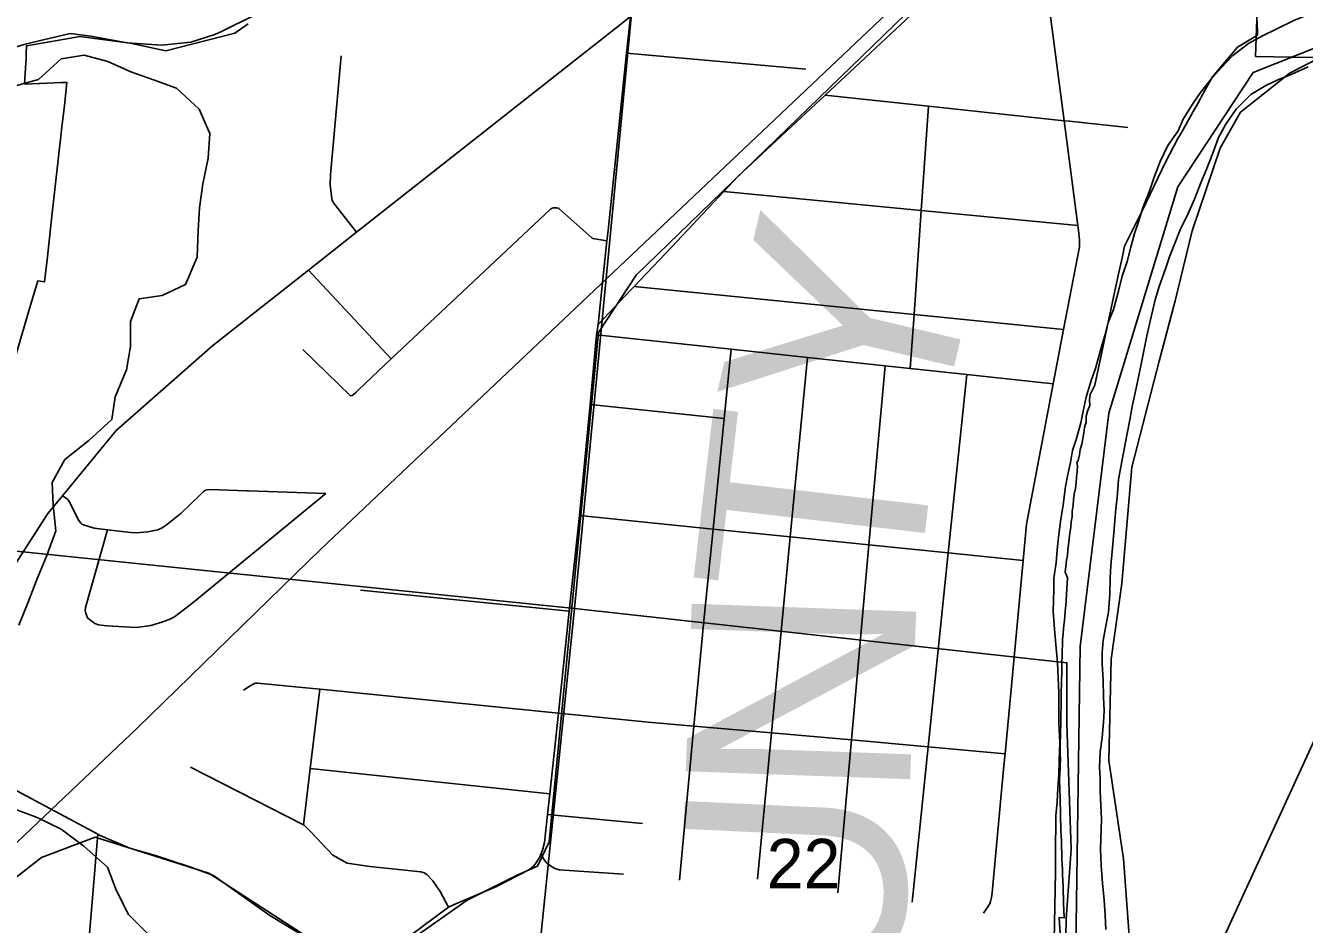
# Model space of a CAD drawing. Extents: x 44.2 to 78.2, y 4.5 to 26.5.
# Drawn here: x 47.993 to 49.072, y 20.551 to 21.309 of the extents above; entities that cross this region are included whole.
import ezdxf

# ---------------------------------------------------------------- set-up
doc = ezdxf.new("R2010")
doc.units = 0
for name, color, linetype in [('GM_X_City_Street', 7, 'Continuous'), ('GM_X_Corporation', 7, 'Continuous'), ('GM_X_County_Text', 7, 'Continuous'), ('GM_X_Interstate_Route', 7, 'Continuous'), ('GM_X_Major_River', 7, 'Continuous'), ('GM_X_Minor_River', 7, 'Continuous'), ('GM_X_Rail_Line', 7, 'Continuous'), ('GM_X_Section', 7, 'Continuous'), ('GM_X_Section_Text', 7, 'Continuous'), ('GM_X_US_Route', 7, 'Continuous'), ('SH_Cut_Line', 7, 'Continuous'), ('SH_Data', 7, 'Continuous')]:
    doc.layers.add(name, color=color, linetype=linetype)

msp = doc.modelspace()

# ---------------------------------------------------------------- linework, layer by layer
at = {"layer": 'GM_X_City_Street'}
for p, q in [((48.5003, 21.286), (48.6514, 21.2725)), ((48.232, 21.1027), (48.3019, 21.0279)), ((48.2272, 21.0359), (48.2676, 20.9967)), ((48.4695, 20.9895), (48.5827, 20.9777)), ((48.1815, 20.9166), (48.2466, 20.9143)), ((48.2759, 20.8328), (48.452, 20.8151)), ((48.2335, 20.6824), (48.4356, 20.6609)), ((48.4337, 20.6435), (48.5138, 20.6358))]:
    msp.add_line(p, q, dxfattribs=at)
for points in [[(48.8015, 20.5603), (48.8066, 20.5682), (48.8074, 20.5701), (48.8081, 20.5734), (48.8087, 20.5773), (48.8184, 20.6817), (48.8196, 20.6948), (48.8348, 20.8579), (48.8376, 20.8885), (48.8602, 21.0069), (48.869, 21.0527), (48.8823, 21.1226), (48.8825, 21.1283), (48.8815, 21.1363), (48.8809, 21.1405), (48.8694, 21.2289), (48.8579, 21.3167), (48.8512, 21.3682), (48.8671, 21.3884)], [(48.4764, 21.057), (48.504, 21.0861), (48.5068, 21.0891), (48.5384, 21.1226), (48.5825, 21.1693), (48.5942, 21.1817), (48.6677, 21.2504), (48.7484, 21.3259), (48.7672, 21.3435), (48.7944, 21.3689), (48.7963, 21.3701), (48.7981, 21.3707), (48.8, 21.3712), (48.8023, 21.3715), (48.805, 21.3715), (48.808, 21.3714), (48.8512, 21.3682)], [(47.9605, 21.2838), (47.9941, 21.2937), (48.0311, 21.3024), (48.0485, 21.3001), (48.0791, 21.2945), (48.1082, 21.2927), (48.1329, 21.2952), (48.1529, 21.3017), (48.1587, 21.3041), (48.1858, 21.3176)], [(48.3063, 20.5326), (48.3502, 20.5652), (48.3543, 20.5673), (48.3907, 20.5828), (48.4185, 20.5972), (48.4219, 20.6), (48.4233, 20.6016), (48.427, 20.6072), (48.4283, 20.6107), (48.4294, 20.6134), (48.4312, 20.62), (48.4337, 20.6435), (48.4356, 20.6609), (48.4428, 20.7291), (48.452, 20.8151), (48.4605, 20.8959), (48.4695, 20.9895), (48.4751, 21.0482), (48.4764, 21.057), (48.4838, 21.1276), (48.4847, 21.1362), (48.5003, 21.286), (48.5035, 21.3168)], [(48.2726, 21.1348), (48.2539, 21.1584), (48.2519, 21.1617), (48.2513, 21.1652), (48.2504, 21.1748), (48.2507, 21.1831), (48.2597, 21.2836)], [(48.6677, 21.2504), (48.7551, 21.2411), (48.8694, 21.2289), (48.874, 21.2284), (48.9231, 21.2232)], [(48.7396, 21.0198), (48.7428, 21.0654), (48.7489, 21.1532), (48.7551, 21.2411)], [(48.5825, 21.1693), (48.7489, 21.1532), (48.8809, 21.1405)], [(48.2676, 20.9967), (48.2688, 20.997), (48.2697, 20.9975), (48.272, 20.9995), (48.274, 21.0016), (48.3019, 21.0279), (48.4361, 21.1542), (48.4371, 21.1548), (48.4384, 21.1553), (48.4402, 21.1555), (48.4416, 21.1553), (48.4425, 21.1551), (48.4433, 21.1548), (48.471, 21.13), (48.4719, 21.1296), (48.4838, 21.1276)], [(48.5068, 21.0891), (48.7428, 21.0654), (48.869, 21.0527)], [(48.4751, 21.0482), (48.5886, 21.0361), (48.6528, 21.0291), (48.7184, 21.0221), (48.7396, 21.0198), (48.7872, 21.0147), (48.8602, 21.0069)], [(48.5449, 20.588), (48.5572, 20.7181), (48.5659, 20.8101), (48.5734, 20.8844), (48.5827, 20.9777), (48.5886, 21.0361)], [(48.6109, 20.5889), (48.6226, 20.7124), (48.6384, 20.8778), (48.6528, 21.0291)], [(48.6784, 20.5773), (48.69, 20.7065), (48.7048, 20.8711), (48.7184, 21.0221)], [(48.7411, 20.5695), (48.7547, 20.7007), (48.7716, 20.8643), (48.7872, 21.0147)], [(48.0245, 20.9123), (48.0276, 20.9105), (48.0291, 20.9092), (48.0305, 20.9074), (48.0378, 20.8925), (48.04, 20.8894), (48.0409, 20.8886), (48.0422, 20.8878), (48.0513, 20.885), (48.0626, 20.8837), (48.0823, 20.8814), (48.0868, 20.8812), (48.0964, 20.8819), (48.105, 20.8838), (48.1085, 20.8854), (48.1119, 20.8875), (48.1246, 20.8979), (48.1409, 20.9135), (48.1435, 20.9161), (48.1452, 20.9171), (48.1466, 20.9175), (48.149, 20.9178), (48.1796, 20.9167), (48.1815, 20.9166)], [(48.0626, 20.8837), (48.0438, 20.8183), (48.0436, 20.8156), (48.0441, 20.8133), (48.0457, 20.8095), (48.0472, 20.808), (48.0519, 20.8047), (48.0548, 20.8036), (48.062, 20.8027), (48.087, 20.8014), (48.0991, 20.8031), (48.1083, 20.8059), (48.1146, 20.8081), (48.119, 20.8103), (48.1348, 20.8225), (48.2466, 20.9143)], [(48.4605, 20.8959), (48.5734, 20.8844), (48.6384, 20.8778), (48.7048, 20.8711), (48.7716, 20.8643), (48.8348, 20.8579)], [(48.1771, 20.7483), (48.1828, 20.7521), (48.186, 20.7539), (48.1874, 20.7543), (48.189, 20.7544), (48.2416, 20.7492), (48.2446, 20.7489), (48.4428, 20.7291), (48.5186, 20.7215), (48.5572, 20.7181), (48.6226, 20.7124), (48.69, 20.7065), (48.7547, 20.7007), (48.8196, 20.6948)], [(48.2278, 20.6348), (48.2335, 20.6824), (48.2416, 20.7492)], [(48.1326, 20.6835), (48.2278, 20.6348), (48.2285, 20.6344), (48.2341, 20.629), (48.2526, 20.6092), (48.2646, 20.6025), (48.2838, 20.5995), (48.3269, 20.5952), (48.3295, 20.5943), (48.3319, 20.5928), (48.337, 20.5876), (48.3432, 20.5785), (48.3502, 20.5652)], [(47.9781, 20.6677), (48.0543, 20.6269), (48.0564, 20.6258), (48.0812, 20.6151), (48.1037, 20.6085), (48.1105, 20.6063), (48.1327, 20.5992), (48.1519, 20.592), (48.1993, 20.5583), (48.2614, 20.5209)], [(48.0106, 20.1972), (48.0137, 20.2032), (48.0181, 20.2126), (48.02, 20.2179), (48.0206, 20.224), (48.0543, 20.6269)], [(48.4283, 20.6107), (48.4295, 20.6077), (48.4309, 20.6052), (48.4331, 20.6025), (48.4361, 20.6001), (48.4398, 20.598), (48.4416, 20.5973), (48.4436, 20.5969), (48.4977, 20.5932)]]:
    msp.add_lwpolyline(points, dxfattribs=at)
at = {"layer": 'GM_X_Corporation'}
for points in [[(48.925, 20.5299), (48.9194, 20.606), (48.907, 20.689), (48.9091, 20.7747), (48.9181, 20.8384), (48.9264, 20.9366), (48.9495, 21.026), (48.963, 21.0768), (48.9775, 21.1361), (49.001, 21.2056), (49.0183, 21.2361), (49.0602, 21.2693), (49.0853, 21.2822), (49.0617, 21.2826), (49.0309, 21.2832), (49.0377, 21.4736)], [(47.9806, 21.0156), (47.9942, 21.0618), (47.9962, 21.0685), (48.0036, 21.0937), (48.0094, 21.0929), (48.0118, 21.114), (48.0151, 21.1434), (48.0241, 21.2235), (48.0261, 21.2416), (48.0283, 21.2612), (48.0237, 21.2611), (47.9926, 21.2598), (47.9936, 21.2774), (47.9938, 21.2811), (47.994, 21.2856), (47.9943, 21.2921), (48.0266, 21.2978), (48.0392, 21.3), (48.0729, 21.2955), (48.0817, 21.2943), (48.1116, 21.2879), (48.1698, 21.3027), (48.1812, 21.3107)], [(49.0322, 21.3126), (49.0324, 21.3011), (49.0155, 21.2909), (48.9946, 21.266), (48.9884, 21.2549), (48.9807, 21.241), (48.9783, 21.2368), (48.9681, 21.2184), (48.9654, 21.2138), (48.9548, 21.1939), (48.9453, 21.1739), (48.9349, 21.1523), (48.9203, 21.1231), (48.9198, 21.1204), (48.9194, 21.1185), (48.9183, 21.1133), (48.9145, 21.0957), (48.9111, 21.08), (48.9072, 21.0614), (48.9012, 21.0337), (48.8992, 21.0244), (48.8953, 21.0059), (48.8913, 20.9979), (48.8908, 20.9936), (48.891, 20.9887), (48.8891, 20.9839), (48.8879, 20.9795), (48.8879, 20.9747), (48.8867, 20.97), (48.8861, 20.9655), (48.8853, 20.9608), (48.8843, 20.956), (48.883, 20.9515), (48.8823, 20.9469), (48.8813, 20.9423), (48.8802, 20.9404), (48.8807, 20.9374), (48.8805, 20.9329), (48.8799, 20.928), (48.8795, 20.9235), (48.879, 20.9186), (48.8778, 20.9139), (48.8773, 20.9091), (48.8769, 20.9045), (48.8765, 20.9011), (48.8763, 20.8994), (48.8761, 20.8948), (48.8752, 20.8904), (48.8751, 20.8856), (48.8741, 20.8809), (48.8736, 20.8761), (48.873, 20.8711), (48.8725, 20.8667), (48.8722, 20.8621), (48.8715, 20.8581), (48.8708, 20.8529), (48.8703, 20.848), (48.8722, 20.8431), (48.8719, 20.8384), (48.8716, 20.8347), (48.8716, 20.834), (48.8713, 20.8292), (48.871, 20.8243), (48.8707, 20.8199), (48.8704, 20.8153), (48.8701, 20.8105), (48.8695, 20.8049), (48.869, 20.8006), (48.8685, 20.7959), (48.868, 20.7913), (48.8679, 20.7867), (48.8677, 20.7815), (48.8677, 20.7769), (48.8676, 20.7725), (48.8675, 20.7676), (48.8674, 20.7627), (48.8672, 20.7571), (48.8671, 20.7531), (48.867, 20.7481), (48.8669, 20.7434), (48.8669, 20.7385), (48.8668, 20.7338), (48.8667, 20.7289), (48.8666, 20.7269), (48.8666, 20.7244), (48.8665, 20.7192), (48.8664, 20.7142), (48.8663, 20.7096), (48.8662, 20.7047), (48.8662, 20.7036), (48.8662, 20.7022), (48.8662, 20.7003), (48.8661, 20.6954), (48.8663, 20.6892), (48.8661, 20.6863), (48.866, 20.6835), (48.8657, 20.6778), (48.8656, 20.673), (48.866, 20.6568), (48.8665, 20.6301), (48.8669, 20.6254), (48.8671, 20.6213), (48.8673, 20.616), (48.8675, 20.6111), (48.8675, 20.6093), (48.8676, 20.6063), (48.8678, 20.6012), (48.868, 20.597), (48.8681, 20.5925), (48.8683, 20.5877), (48.8685, 20.5824), (48.8686, 20.5778), (48.8688, 20.5734), (48.8689, 20.5682), (48.8691, 20.5633), (48.8693, 20.5562), (48.865, 20.5566), (48.8651, 20.5564), (48.8709, 20.4694)]]:
    msp.add_lwpolyline(points, dxfattribs=at)
at = {"layer": 'GM_X_Interstate_Route'}
msp.add_lwpolyline([(47.9806, 21.0156), (47.9942, 21.0618), (47.9962, 21.0685), (48.0036, 21.0937), (48.0094, 21.0929), (48.0118, 21.114), (48.0151, 21.1434), (48.0241, 21.2235), (48.0261, 21.2416), (48.0283, 21.2612), (48.0237, 21.2611), (47.9926, 21.2598), (47.9936, 21.2774), (47.9938, 21.2811), (47.994, 21.2856), (47.9943, 21.2921), (48.0266, 21.2978), (48.0392, 21.3), (48.0729, 21.2955), (48.0817, 21.2943), (48.1116, 21.2879), (48.1698, 21.3027), (48.1812, 21.3107)], dxfattribs=at)
at = {"layer": 'GM_X_Major_River'}
for points in [[(49.0778, 21.3195), (49.0632, 21.3134), (49.0482, 21.3061), (49.0367, 21.3006), (49.0248, 21.294), (49.0117, 21.284), (49.002, 21.2736), (48.993, 21.2635), (48.9844, 21.2526), (48.9778, 21.2429), (48.9699, 21.2301)], [(48.9497, 21.089), (48.955, 21.1038), (48.9582, 21.114), (48.9635, 21.1276), (48.9675, 21.1377), (48.9726, 21.1475), (48.9794, 21.1626), (48.9847, 21.1766), (48.9891, 21.1871), (48.9947, 21.2015), (48.9996, 21.2147), (49.0059, 21.2259), (49.0145, 21.2387), (49.0269, 21.251), (49.0396, 21.2587), (49.0496, 21.2635), (49.0615, 21.2682), (49.0753, 21.2743)], [(48.9699, 21.2301), (48.9655, 21.2203), (48.9569, 21.2079), (48.9505, 21.1944), (48.9453, 21.1812), (48.9416, 21.1702), (48.936, 21.1563), (48.9323, 21.1445), (48.9287, 21.1336), (48.9258, 21.1222), (48.9225, 21.1101), (48.9184, 21.0977), (48.9155, 21.0863), (48.911, 21.0697), (48.9066, 21.0587), (48.9041, 21.0489), (48.8999, 21.0342), (48.8958, 21.0198), (48.8922, 21.0096), (48.8881, 20.9956), (48.8856, 20.9839), (48.8834, 20.974), (48.8797, 20.9608), (48.8765, 20.9506), (48.8747, 20.9404), (48.8726, 20.9305), (48.8705, 20.9203), (48.8686, 20.9047), (48.8664, 20.8907), (48.8646, 20.8774), (48.8636, 20.8668), (48.8626, 20.8558), (48.8608, 20.8429), (48.8606, 20.833), (48.8602, 20.8151), (48.8614, 20.7999), (48.8623, 20.787), (48.8638, 20.7717), (48.8643, 20.7588), (48.8648, 20.7462), (48.8649, 20.7359), (48.865, 20.7211), (48.8658, 20.704), (48.8651, 20.6892), (48.8648, 20.6766), (48.8642, 20.666), (48.8635, 20.6542), (48.8625, 20.6424), (48.8623, 20.6325), (48.862, 20.62), (48.8621, 20.6063), (48.8622, 20.5949), (48.8607, 20.523)], [(48.9045, 20.5465), (48.904, 20.5587), (48.9031, 20.5712), (48.9019, 20.5857), (48.9007, 20.6006), (48.9002, 20.6139), (48.9008, 20.6397), (48.9003, 20.6512), (48.8998, 20.6637), (48.8997, 20.674), (48.8991, 20.6835), (48.8998, 20.6964), (48.9015, 20.7086), (48.9026, 20.7215), (48.9032, 20.731), (48.9027, 20.7424), (48.9022, 20.7572), (48.9014, 20.7706), (48.9016, 20.7801), (48.9022, 20.7903), (48.9048, 20.804), (48.9069, 20.8142), (48.908, 20.829), (48.9083, 20.8431), (48.9089, 20.8533), (48.9099, 20.8655), (48.911, 20.878), (48.913, 20.9015), (48.914, 20.911), (48.9154, 20.9262), (48.9172, 20.9368), (48.9202, 20.9531), (48.9227, 20.9649), (48.9249, 20.9766), (48.927, 20.9891), (48.9292, 20.9993), (48.9326, 21.0152), (48.9351, 21.0277), (48.9393, 21.0474), (48.9427, 21.0633), (48.9461, 21.0777), (48.9497, 21.089)], [(48.9045, 20.5465), (48.904, 20.5587), (48.9031, 20.5712), (48.9019, 20.5857), (48.9007, 20.6006), (48.9002, 20.6139), (48.9008, 20.6397), (48.9003, 20.6512), (48.8998, 20.6637), (48.8997, 20.674), (48.8991, 20.6835), (48.8998, 20.6964), (48.9015, 20.7086), (48.9026, 20.7215), (48.9032, 20.731), (48.9027, 20.7424), (48.9022, 20.7572), (48.9014, 20.7706), (48.9016, 20.7801), (48.9022, 20.7903), (48.9048, 20.804), (48.9069, 20.8142), (48.908, 20.829), (48.9083, 20.8431), (48.9089, 20.8533), (48.9099, 20.8655), (48.911, 20.878), (48.913, 20.9015), (48.914, 20.911), (48.9154, 20.9262), (48.9172, 20.9368), (48.9202, 20.9531), (48.9227, 20.9649), (48.9249, 20.9766), (48.927, 20.9891), (48.9292, 20.9993), (48.9326, 21.0152), (48.9351, 21.0277), (48.9393, 21.0474), (48.9427, 21.0633), (48.9461, 21.0777), (48.9497, 21.089)]]:
    msp.add_lwpolyline(points, dxfattribs=at)
at = {"layer": 'GM_X_Minor_River'}
for points in [[(47.9877, 20.8034), (47.9957, 20.8228), (48.0029, 20.8418), (48.0113, 20.862), (48.0189, 20.8829), (48.0166, 20.9046), (48.0159, 20.9236), (48.0265, 20.943), (48.0467, 20.959), (48.0662, 20.9769), (48.0689, 20.9959), (48.0784, 21.0187), (48.0818, 21.0385), (48.0818, 21.0594), (48.0891, 21.0785), (48.1085, 21.0815), (48.1283, 21.0906), (48.1382, 21.1138), (48.139, 21.1363), (48.1401, 21.1553), (48.1428, 21.1755), (48.1474, 21.1972), (48.1489, 21.2181), (48.1397, 21.2386), (48.1207, 21.2565), (48.1012, 21.2634), (48.0822, 21.2702), (48.0628, 21.279), (48.0429, 21.2843), (48.0235, 21.2812), (48.0044, 21.2637), (47.985, 21.2584)], [(48.0993, 20.5401), (48.0803, 20.5591), (48.07, 20.5792), (48.0624, 20.599), (48.0425, 20.6169), (48.0235, 20.631), (48.0033, 20.6409), (47.9842, 20.6481)]]:
    msp.add_lwpolyline(points, dxfattribs=at)
at = {"layer": 'GM_X_Rail_Line'}
for points in [[(48.921, 21.4912), (48.8937, 21.4718), (48.8262, 21.4068), (48.5085, 21.0987), (48.4767, 21.0501), (48.435, 20.6205), (48.4251, 20.6), (48.4085, 20.5927), (48.3659, 20.5713), (48.3107, 20.5323), (48.2854, 20.5214), (48.2509, 20.5274), (48.148, 20.594), (48.052, 20.6243), (48.0069, 20.6071), (47.9343, 20.5508), (47.8347, 20.4578), (47.7876, 20.4184), (47.758, 20.3956), (47.7346, 20.388)], [(47.7346, 20.388), (47.7721, 20.4173), (47.8661, 20.505), (47.9693, 20.6043), (48.0878, 20.7165), (48.2425, 20.8674), (48.6253, 21.2298), (48.8508, 21.4438), (48.8861, 21.4769)], [(49.1258, 21.308), (49.0288, 21.2696), (48.9653, 21.1731), (48.9071, 20.9822), (48.8828, 20.7853), (48.8786, 20.4919), (48.8692, 20.405), (48.8687, 20.4006), (48.8669, 20.386), (48.97, 20.3973), (49.0056, 20.4037), (49.0501, 20.4266), (49.0971, 20.4532)], [(48.8786, 20.4919), (48.8828, 20.7853), (48.9071, 20.9822), (48.9653, 21.1731), (49.0288, 21.2696), (49.1258, 21.308)]]:
    msp.add_lwpolyline(points, dxfattribs=at)
at = {"layer": 'GM_X_Section'}
msp.add_lwpolyline([(48.5512, 21.8058), (48.4564, 20.8172), (47.4461, 20.9212), (47.5395, 21.914)], close=True, dxfattribs=at)
for points in [[(47.4461, 20.9212), (48.4564, 20.8172), (48.4055, 20.3214), (48.3517, 20.2831), (48.3488, 20.2892), (48.3401, 20.2897), (48.3267, 20.2858), (48.3035, 20.2795), (48.2769, 20.2747), (48.2445, 20.2644), (48.1939, 20.2506), (48.1628, 20.2327), (48.133, 20.2178), (48.1093, 20.2054), (48.0878, 20.1918), (48.0555, 20.1716), (48.0314, 20.1584), (48.0191, 20.15), (48.0088, 20.1434), (48.0003, 20.1386), (47.9899, 20.1271)], [(48.4055, 20.3214), (48.4564, 20.8172), (48.8718, 20.7715), (48.8718, 20.757), (48.8718, 20.7199), (48.8753, 20.6142), (48.8711, 20.5552), (48.8703, 20.5131)]]:
    msp.add_lwpolyline(points, dxfattribs=at)
at = {"layer": 'GM_X_US_Route'}
for points in [[(48.232, 21.1027), (48.2726, 21.1348), (48.3543, 21.1993), (48.4954, 21.3104), (48.5035, 21.3168), (48.5263, 21.3317), (48.5872, 21.362), (48.6453, 21.3834), (48.7309, 21.415), (48.8486, 21.4588), (48.8564, 21.4617), (48.8583, 21.4625)], [(47.7476, 20.4136), (47.7483, 20.4143), (47.7621, 20.4268), (47.7875, 20.4632), (47.8067, 20.4916), (47.8176, 20.5128), (47.8774, 20.6485), (47.8962, 20.694), (47.9164, 20.7369), (47.9567, 20.8118), (48.0123, 20.8975), (48.0245, 20.9123), (48.0699, 20.9675), (48.1514, 21.0391), (48.232, 21.1027)]]:
    msp.add_lwpolyline(points, dxfattribs=at)
at = {"layer": 'SH_Cut_Line'}
for points in [[(46.3359, 25.4014), (46.3359, 18.6014), (48.642, 18.6014), (48.8628, 20.3534), (48.8669, 20.386), (48.8687, 20.4006), (48.8692, 20.405), (48.8786, 20.4919), (48.8828, 20.7853), (48.9071, 20.9822), (48.9653, 21.1731), (49.0288, 21.2696), (49.1258, 21.308)], [(49.1258, 21.308), (49.0288, 21.2696), (48.9653, 21.1731), (48.9071, 20.9822), (48.8828, 20.7853), (48.8786, 20.4919), (48.8692, 20.405), (48.8687, 20.4006), (48.8669, 20.386), (48.8628, 20.3534), (48.642, 18.6014), (53.1359, 18.6014)]]:
    msp.add_lwpolyline(points, dxfattribs=at)
at = {"layer": 'SH_Data'}
msp.add_lwpolyline([(49.0046, 20.5412), (49.7056, 22.0687), (49.0046, 19.9988)], close=True, dxfattribs=at)

# ---------------------------------------------------------------- texts
at = {"layer": 'GM_X_County_Text'}
for s, rotation, p in [('Y', 76.6481, (48.7598, 20.9509)), ('T', 83.3471, (48.7444, 20.8159)), ('N', 87.9744, (48.7388, 20.6525)), ('U', 87.3138, (48.7309, 20.4828))]:
    msp.add_text(s, height=0.1894, rotation=rotation, dxfattribs=at).set_placement(p)
at = {"layer": 'GM_X_Section_Text'}
msp.add_text('22', height=0.04186, rotation=0, dxfattribs=at).set_placement((48.6185, 20.5811))

doc.saveas('drawing.dxf')
